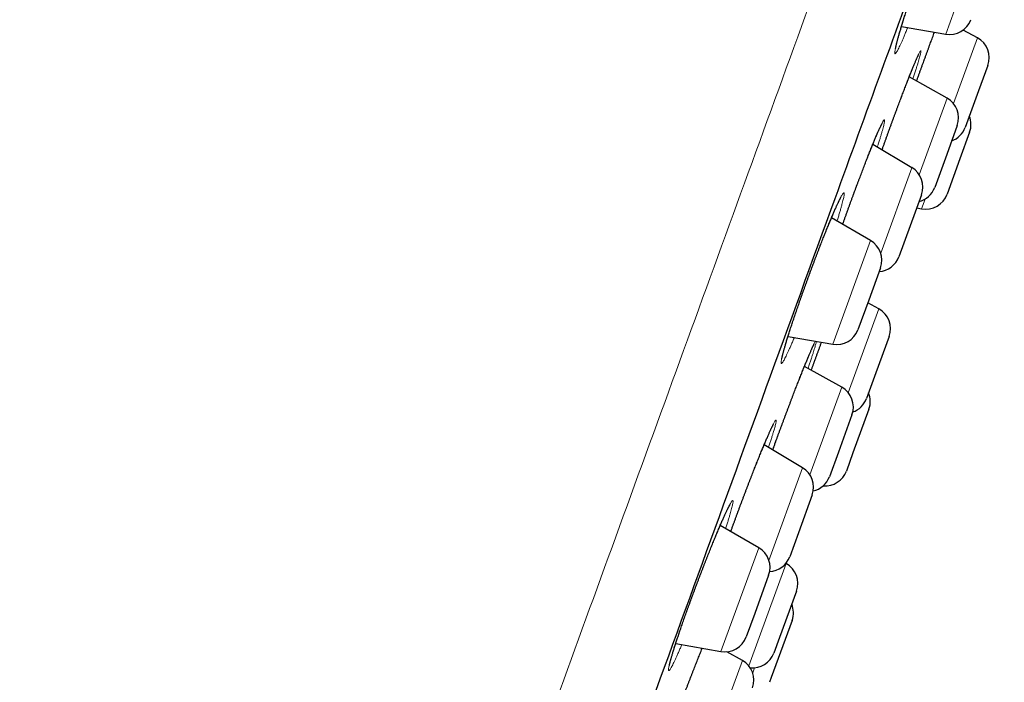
# Model space of a CAD drawing. Header units: millimetres. Extents: x 8 to 450, y 12 to 574.
# Tile 652 of 656: x 402 to 424, y 510 to 524. Entities that reach past the tile are written whole.
import ezdxf

# ---------------------------------------------------------------- set-up
doc = ezdxf.new("R2010")
doc.units = ezdxf.units.MM

msp = doc.modelspace()

# ---------------------------------------------------------------- linework, layer by layer
at = {"color": 252, "linetype": 'Continuous', "lineweight": 0}
for p, q in [((422.936, 523.868), (423.772, 526.167)), ((423.11, 522.332), (423.64, 523.786)), ((422.349, 520.755), (422.967, 522.453)), ((421.497, 519.018), (422.186, 520.911)), ((422.402, 520.002), (422.48, 520.215)), ((420.435, 516.998), (421.271, 519.296)), ((420.778, 515.924), (421.454, 517.781)), ((419.929, 514.105), (420.635, 516.044)), ((419.019, 512.21), (419.766, 514.262)), ((417.957, 510.19), (418.794, 512.489)), ((418.575, 509.871), (419.4, 512.138)), ((417.63, 507.789), (418.432, 509.992)), ((418.66, 509.719), (418.7, 509.829))]:
    msp.add_line(p, q, dxfattribs=at)
at = {"color": 7, "linetype": 'Continuous', "lineweight": 30}
for p, q in [((421.957, 524.041), (422.936, 523.868)), ((423.64, 523.786), (423.322, 523.961)), ((423.868, 523.177), (423.662, 522.61)), ((422.967, 522.453), (422.128, 522.923)), ((423.662, 522.61), (423.369, 521.804)), ((423.192, 521.846), (422.96, 521.206)), ((423.467, 521.695), (423.253, 521.106)), ((422.186, 520.911), (421.322, 521.428)), ((422.96, 521.206), (422.693, 520.473)), ((423.253, 521.106), (422.968, 520.322)), ((422.4, 520.311), (422.15, 519.625)), ((422.295, 520.023), (422.402, 520.002)), ((421.271, 519.296), (420.404, 519.797)), ((422.15, 519.625), (421.9, 518.938)), ((421.491, 518.692), (421.23, 517.973)), ((421.23, 517.973), (420.992, 517.32)), ((421.454, 517.781), (421.209, 517.916)), ((419.443, 517.173), (420.435, 516.998)), ((421.683, 517.172), (421.39, 516.366)), ((420.635, 516.044), (419.807, 516.508)), ((421.39, 516.366), (421.183, 515.799)), ((421.235, 515.563), (420.882, 514.591)), ((420.86, 515.437), (420.559, 514.611)), ((419.766, 514.262), (418.914, 514.771)), ((420.559, 514.611), (420.36, 514.064)), ((420.882, 514.591), (420.736, 514.19)), ((419.98, 513.662), (419.674, 512.823)), ((418.794, 512.489), (417.939, 512.982)), ((419.674, 512.823), (419.48, 512.289)), ((419.4, 512.138), (419.395, 512.141)), ((419.013, 511.884), (418.705, 511.036)), ((419.629, 511.529), (419.254, 510.5)), ((418.705, 511.036), (418.514, 510.512)), ((419.531, 510.881), (419.071, 509.617)), ((416.954, 510.367), (417.957, 510.19)), ((419.254, 510.5), (419.129, 510.156)), ((418.432, 509.992), (418.088, 510.185)), ((419.071, 509.617), (419.032, 509.508))]:
    msp.add_line(p, q, dxfattribs=at)
for centre, start, end in [((423.022, 524.361), 260, 340), ((423.399, 523.348), 340, 61.1838), ((422.723, 522.017), 340, 60.7254), ((422.997, 521.866), 340, 22.2686), ((422.899, 521.975), 289.7918, 340), ((421.93, 520.482), 340, 59.1557), ((422.223, 520.644), 284.0558, 340), ((422.498, 520.493), 258.9814, 340), ((421.021, 518.863), 340, 60), ((421.43, 519.109), 273.5782, 340), ((421.213, 517.343), 340, 61.1838), ((420.522, 517.491), 260, 340), ((420.39, 515.608), 340, 60.7254), ((420.713, 515.97), 289.1959, 340), ((420.766, 515.734), 340, 22.2686), ((419.51, 513.833), 340, 59.1557), ((419.89, 514.235), 282.9587, 340), ((420.266, 514.361), 265.1502, 340), ((418.544, 512.055), 340, 60), ((419.01, 512.46), 272.8007, 340), ((419.159, 511.7), 340, 61.1838), ((419.062, 511.052), 340, 22.2686), ((418.044, 510.683), 260, 340), ((418.66, 510.327), 263.7267, 340), ((418.187, 509.556), 340, 60.7254)]:
    msp.add_arc(centre, 0.5, start, end, dxfattribs=at)
at = {"color": 252, "linetype": 'Continuous', "lineweight": 0}
for points, knots in [([(380.97, 490.082), (381.728, 492.164), (383.97, 498.324), (388.938, 511.973), (395.282, 529.404), (401.627, 546.835), (407.005, 561.612), (410.599, 571.486), (411.44, 573.798), (411.44, 573.798)], [0.482659, 0.482659, 0.482659, 0.482659, 0.785398, 1.178097, 1.570796, 1.963495, 2.356194, 2.748894, 3.141593, 3.141593, 3.141593, 3.141593]), ([(404.216, 481.384), (404.634, 482.531), (405.118, 483.862), (406.206, 486.85), (406.81, 488.508), (408.119, 492.107), (408.826, 494.048), (410.322, 498.158), (411.111, 500.328), (412.752, 504.836), (413.604, 507.175), (415.344, 511.957), (416.233, 514.4), (418.026, 519.324), (418.929, 521.805), (420.723, 526.736), (421.615, 529.186), (423.362, 533.987), (424.218, 536.338), (425.87, 540.878), (426.667, 543.066), (428.178, 547.219), (428.893, 549.183), (430.223, 552.835), (430.837, 554.522), (431.947, 557.572), (432.443, 558.935), (433.303, 561.299), (433.668, 562.3), (434.255, 563.913), (434.478, 564.525), (434.775, 565.343), (434.85, 565.549), (434.85, 565.549)], [0, 0, 0, 0, 0.0625, 0.0625, 0.125, 0.125, 0.1875, 0.1875, 0.25, 0.25, 0.3125, 0.3125, 0.375, 0.375, 0.4375, 0.4375, 0.5, 0.5, 0.5625, 0.5625, 0.625, 0.625, 0.6875, 0.6875, 0.75, 0.75, 0.8125, 0.8125, 0.875, 0.875, 0.9375, 0.9375, 1, 1, 1, 1]), ([(422.095, 524.016), (422.095, 524.016), (422.082, 523.984), (422.058, 523.926), (422.023, 523.843), (421.991, 523.768), (421.961, 523.699), (421.933, 523.637), (421.908, 523.584), (421.885, 523.538), (421.865, 523.501), (421.848, 523.471), (421.834, 523.451), (421.823, 523.438), (421.815, 523.435), (421.809, 523.44), (421.807, 523.454), (421.809, 523.476), (421.813, 523.507), (421.82, 523.546), (421.831, 523.593), (421.844, 523.648), (421.86, 523.711), (421.879, 523.781), (421.901, 523.859), (421.926, 523.943), (421.953, 524.033), (421.983, 524.13), (422.015, 524.231), (422.049, 524.338), (422.085, 524.45), (422.123, 524.565), (422.163, 524.684), (422.204, 524.806), (422.247, 524.93), (422.29, 525.056), (422.335, 525.183), (422.38, 525.311), (422.426, 525.441), (422.473, 525.572), (422.521, 525.703), (422.568, 525.831), (422.614, 525.955), (422.659, 526.074), (422.703, 526.19), (422.746, 526.303), (422.788, 526.41), (422.829, 526.513), (422.868, 526.61), (422.905, 526.702), (422.941, 526.788), (422.974, 526.867), (423.005, 526.938), (423.034, 527.003), (423.061, 527.06), (423.085, 527.11), (423.106, 527.151), (423.124, 527.184), (423.14, 527.208), (423.152, 527.224), (423.162, 527.231), (423.168, 527.23), (423.171, 527.22), (423.172, 527.202), (423.169, 527.174), (423.163, 527.139), (423.154, 527.096), (423.142, 527.044), (423.127, 526.984), (423.109, 526.917), (423.088, 526.843), (423.064, 526.762), (423.041, 526.682), (423.024, 526.627), (423.016, 526.603)], [0, 0, 0, 0, 0.000097, 0.014149, 0.028211, 0.042321, 0.056446, 0.070556, 0.084618, 0.098695, 0.11282, 0.126962, 0.141087, 0.155164, 0.169256, 0.183396, 0.197552, 0.211692, 0.225784, 0.239883, 0.25403, 0.268193, 0.28234, 0.296439, 0.310535, 0.324679, 0.338839, 0.352983, 0.367079, 0.381162, 0.395293, 0.409441, 0.423572, 0.437656, 0.451723, 0.465838, 0.47997, 0.494085, 0.508152, 0.522785, 0.537437, 0.55207, 0.566127, 0.580232, 0.594353, 0.608458, 0.622515, 0.636572, 0.650676, 0.664797, 0.678902, 0.692958, 0.707025, 0.721139, 0.735269, 0.749383, 0.763449, 0.777532, 0.791662, 0.805808, 0.819938, 0.834021, 0.848116, 0.862259, 0.876418, 0.890562, 0.904657, 0.918756, 0.932903, 0.947067, 0.961214, 0.975313, 0.989406, 1, 1, 1, 1]), ([(422.457, 523.286), (422.472, 523.327), (422.502, 523.411), (422.547, 523.533), (422.591, 523.653), (422.635, 523.77), (422.667, 523.856), (422.684, 523.902), (422.688, 523.912)], [0, 0, 0, 0, 0.189126, 0.378896, 0.568886, 0.758657, 0.947782, 1, 1, 1, 1]), ([(421.69, 521.762), (421.705, 521.804), (421.736, 521.888), (421.782, 522.014), (421.828, 522.138), (421.873, 522.259), (421.918, 522.377), (421.961, 522.492), (422.004, 522.603), (422.045, 522.71), (422.084, 522.811), (422.122, 522.907), (422.157, 522.997), (422.191, 523.081), (422.223, 523.158), (422.252, 523.229), (422.278, 523.291), (422.302, 523.346), (422.323, 523.394), (422.342, 523.433), (422.357, 523.464), (422.37, 523.486), (422.38, 523.5), (422.386, 523.505), (422.389, 523.502), (422.389, 523.49), (422.387, 523.469), (422.38, 523.44), (422.371, 523.403), (422.359, 523.357), (422.344, 523.304), (422.326, 523.243), (422.305, 523.175), (422.281, 523.099), (422.255, 523.016), (422.231, 522.942), (422.215, 522.894), (422.209, 522.877)], [0, 0, 0, 0, 0.028856, 0.05781, 0.086798, 0.115752, 0.144608, 0.173498, 0.202487, 0.231509, 0.260497, 0.289387, 0.318285, 0.347282, 0.376313, 0.40531, 0.434208, 0.46312, 0.49213, 0.521174, 0.550185, 0.579097, 0.608022, 0.637045, 0.666102, 0.695125, 0.72405, 0.752981, 0.782011, 0.811074, 0.840104, 0.869035, 0.897963, 0.92699, 0.95605, 0.985077, 1, 1, 1, 1]), ([(422.293, 522.831), (422.301, 522.855), (422.325, 522.922), (422.365, 523.032), (422.411, 523.16), (422.441, 523.244), (422.457, 523.286)], [0, 0, 0, 0, 0.160689, 0.440994, 0.720975, 1, 1, 1, 1]), ([(420.653, 519.653), (420.654, 519.656), (420.67, 519.7), (420.7, 519.786), (420.746, 519.914), (420.793, 520.045), (420.842, 520.177), (420.889, 520.308), (420.937, 520.435), (420.983, 520.56), (421.029, 520.682), (421.075, 520.802), (421.119, 520.918), (421.163, 521.03), (421.205, 521.138), (421.246, 521.242), (421.285, 521.34), (421.323, 521.432), (421.358, 521.518), (421.392, 521.598), (421.423, 521.671), (421.452, 521.736), (421.478, 521.794), (421.501, 521.844), (421.522, 521.887), (421.54, 521.921), (421.555, 521.947), (421.567, 521.964), (421.576, 521.972), (421.582, 521.972), (421.584, 521.964), (421.584, 521.947), (421.58, 521.921), (421.573, 521.887), (421.563, 521.845), (421.55, 521.795), (421.534, 521.737), (421.516, 521.671), (421.494, 521.598), (421.469, 521.518), (421.445, 521.442), (421.428, 521.389), (421.422, 521.368)], [0, 0, 0, 0, 0.001661, 0.027412, 0.053075, 0.079786, 0.10653, 0.133242, 0.158892, 0.18463, 0.210398, 0.236137, 0.261787, 0.287437, 0.313175, 0.338942, 0.36468, 0.39033, 0.415992, 0.441741, 0.46752, 0.49327, 0.518932, 0.544614, 0.570384, 0.596183, 0.621952, 0.647634, 0.673332, 0.699118, 0.724933, 0.750719, 0.776417, 0.80212, 0.827911, 0.853732, 0.879522, 0.905225, 0.93092, 0.956703, 0.982515, 1, 1, 1, 1]), ([(421.526, 521.306), (421.535, 521.33), (421.558, 521.396), (421.598, 521.506), (421.644, 521.634), (421.675, 521.719), (421.69, 521.762)], [0, 0, 0, 0, 0.161364, 0.441444, 0.7212, 1, 1, 1, 1]), ([(419.583, 517.148), (419.58, 517.143), (419.565, 517.106), (419.539, 517.044), (419.503, 516.962), (419.471, 516.888), (419.44, 516.821), (419.412, 516.761), (419.387, 516.709), (419.364, 516.665), (419.344, 516.629), (419.327, 516.601), (419.313, 516.582), (419.303, 516.572), (419.295, 516.57), (419.29, 516.576), (419.289, 516.592), (419.291, 516.615), (419.296, 516.648), (419.304, 516.688), (419.315, 516.737), (419.33, 516.793), (419.347, 516.857), (419.367, 516.929), (419.391, 517.007), (419.416, 517.092), (419.445, 517.183), (419.476, 517.28), (419.509, 517.383), (419.545, 517.49), (419.582, 517.602), (419.621, 517.717), (419.662, 517.836), (419.705, 517.958), (419.749, 518.082), (419.794, 518.21), (419.841, 518.34), (419.889, 518.472), (419.937, 518.603), (419.985, 518.732), (420.032, 518.857), (420.079, 518.981), (420.126, 519.103), (420.172, 519.221), (420.216, 519.336), (420.261, 519.447), (420.303, 519.554), (420.345, 519.655), (420.384, 519.751), (420.422, 519.842), (420.458, 519.926), (420.492, 520.003), (420.524, 520.074), (420.553, 520.137), (420.579, 520.192), (420.603, 520.24), (420.624, 520.279), (420.643, 520.311), (420.658, 520.334), (420.67, 520.348), (420.679, 520.354), (420.685, 520.351), (420.688, 520.339), (420.687, 520.319), (420.684, 520.291), (420.677, 520.254), (420.667, 520.209), (420.654, 520.156), (420.638, 520.095), (420.619, 520.027), (420.597, 519.952), (420.572, 519.869), (420.549, 519.794), (420.533, 519.744), (420.527, 519.726)], [0, 0, 0, 0, 0.002401, 0.016528, 0.030638, 0.0447, 0.058778, 0.072904, 0.087046, 0.101172, 0.11525, 0.129342, 0.143483, 0.15764, 0.17178, 0.185872, 0.199972, 0.21412, 0.228284, 0.242432, 0.256531, 0.270628, 0.284772, 0.298933, 0.313078, 0.327174, 0.341258, 0.35539, 0.369538, 0.38367, 0.397754, 0.411822, 0.425938, 0.44007, 0.454186, 0.468254, 0.482888, 0.49754, 0.512174, 0.526231, 0.540337, 0.554459, 0.568565, 0.582622, 0.596679, 0.610785, 0.624906, 0.639011, 0.653068, 0.667135, 0.68125, 0.695381, 0.709496, 0.723563, 0.737645, 0.751776, 0.765923, 0.780054, 0.794137, 0.808233, 0.822377, 0.836537, 0.850681, 0.864776, 0.878876, 0.893024, 0.907188, 0.921336, 0.935436, 0.949529, 0.963671, 0.977828, 0.99197, 1, 1, 1, 1]), ([(419.17, 514.838), (419.185, 514.88), (419.216, 514.963), (419.262, 515.09), (419.309, 515.217), (419.357, 515.344), (419.404, 515.471), (419.451, 515.596), (419.498, 515.719), (419.544, 515.841), (419.59, 515.959), (419.634, 516.074), (419.678, 516.184), (419.72, 516.291), (419.76, 516.392), (419.798, 516.489), (419.835, 516.579), (419.869, 516.662), (419.902, 516.74), (419.931, 516.81), (419.959, 516.873), (419.983, 516.929), (420.005, 516.976), (420.024, 517.015), (420.039, 517.046), (420.047, 517.06), (420.051, 517.066)], [0, 0, 0, 0, 0.041671, 0.083483, 0.125344, 0.167157, 0.208827, 0.250547, 0.292409, 0.334319, 0.376181, 0.417901, 0.459632, 0.501507, 0.543429, 0.585303, 0.627035, 0.668787, 0.71068, 0.752623, 0.794517, 0.836268, 0.878038, 0.91995, 0.961911, 1, 1, 1, 1]), ([(420.07, 517.063), (420.07, 517.06), (420.069, 517.051), (420.063, 517.026), (420.054, 516.99), (420.041, 516.945), (420.026, 516.892), (420.007, 516.831), (419.986, 516.763), (419.962, 516.688), (419.934, 516.606), (419.909, 516.531), (419.893, 516.482), (419.887, 516.464)], [0, 0, 0, 0, 0.045414, 0.145036, 0.244648, 0.344601, 0.444669, 0.544622, 0.644234, 0.743809, 0.843725, 0.943756, 1, 1, 1, 1]), ([(420.032, 516.623), (420.047, 516.665), (420.077, 516.749), (420.124, 516.876), (420.16, 516.974), (420.181, 517.029), (420.185, 517.042)], [0, 0, 0, 0, 0.301715, 0.604458, 0.907551, 1, 1, 1, 1]), ([(419.959, 516.423), (419.968, 516.448), (419.992, 516.514), (420.016, 516.581), (420.032, 516.623)], [0, 0, 0, 0, 0.3809549, 1, 1, 1, 1]), ([(418.174, 512.846), (418.174, 512.847), (418.189, 512.889), (418.22, 512.975), (418.267, 513.104), (418.315, 513.233), (418.362, 513.362), (418.41, 513.489), (418.457, 513.616), (418.505, 513.742), (418.553, 513.866), (418.6, 513.989), (418.647, 514.109), (418.693, 514.226), (418.737, 514.339), (418.781, 514.449), (418.823, 514.553), (418.864, 514.652), (418.903, 514.747), (418.94, 514.835), (418.975, 514.916), (419.007, 514.991), (419.037, 515.059), (419.065, 515.119), (419.089, 515.172), (419.111, 515.217), (419.13, 515.254), (419.147, 515.282), (419.16, 515.302), (419.169, 515.313), (419.176, 515.316), (419.18, 515.311), (419.18, 515.296), (419.177, 515.273), (419.171, 515.242), (419.161, 515.203), (419.149, 515.155), (419.133, 515.1), (419.115, 515.037), (419.093, 514.967), (419.069, 514.89), (419.041, 514.805), (419.022, 514.746), (419.011, 514.714), (419.011, 514.713)], [0, 0, 0, 0, 0.0004382, 0.0262911, 0.0521759, 0.0780289, 0.1028551, 0.1277662, 0.1527061, 0.1776172, 0.2024435, 0.2272693, 0.2521797, 0.277119, 0.3020296, 0.3268554, 0.3516928, 0.3766148, 0.4015656, 0.4264878, 0.4513252, 0.4761818, 0.5011233, 0.5260935, 0.551035, 0.5758917, 0.6007638, 0.6257209, 0.6507068, 0.6756639, 0.700536, 0.725413, 0.7503751, 0.775366, 0.800328, 0.8252049, 0.8500741, 0.8750283, 0.9000113, 0.9249655, 0.9498345, 0.9746864, 0.9996234, 1, 1, 1, 1]), ([(419.105, 514.657), (419.111, 514.676), (419.133, 514.735), (419.155, 514.796), (419.17, 514.838)], [0, 0, 0, 0, 0.31857, 1, 1, 1, 1]), ([(417.09, 510.343), (417.086, 510.333), (417.068, 510.291), (417.039, 510.225), (417.004, 510.145), (416.971, 510.072), (416.94, 510.006), (416.912, 509.948), (416.887, 509.897), (416.865, 509.855), (416.845, 509.82), (416.829, 509.794), (416.815, 509.776), (416.805, 509.767), (416.798, 509.767), (416.795, 509.775), (416.794, 509.792), (416.797, 509.817), (416.803, 509.85), (416.812, 509.892), (416.825, 509.942), (416.84, 510), (416.859, 510.065), (416.88, 510.137), (416.905, 510.216), (416.932, 510.302), (416.962, 510.394), (416.994, 510.492), (417.029, 510.595), (417.066, 510.702), (417.105, 510.815), (417.146, 510.93), (417.188, 511.051), (417.233, 511.176), (417.28, 511.305), (417.328, 511.434), (417.376, 511.562), (417.423, 511.689), (417.471, 511.816), (417.52, 511.943), (417.568, 512.067), (417.616, 512.19), (417.663, 512.311), (417.71, 512.428), (417.756, 512.543), (417.801, 512.652), (417.844, 512.758), (417.886, 512.858), (417.926, 512.953), (417.965, 513.042), (418.001, 513.125), (418.035, 513.201), (418.066, 513.27), (418.096, 513.332), (418.122, 513.386), (418.146, 513.432), (418.167, 513.47), (418.184, 513.499), (418.199, 513.521), (418.211, 513.534), (418.219, 513.538), (418.224, 513.534), (418.226, 513.521), (418.225, 513.499), (418.22, 513.469), (418.212, 513.431), (418.201, 513.385), (418.187, 513.331), (418.17, 513.269), (418.149, 513.199), (418.126, 513.123), (418.1, 513.04), (418.078, 512.97), (418.063, 512.925), (418.059, 512.913)], [0, 0, 0, 0, 0.004753, 0.018833, 0.032961, 0.047105, 0.061233, 0.075313, 0.089407, 0.10355, 0.117709, 0.131851, 0.145946, 0.160047, 0.174197, 0.188364, 0.202513, 0.216615, 0.230713, 0.24486, 0.259023, 0.273169, 0.287268, 0.301353, 0.315488, 0.329638, 0.343772, 0.357858, 0.371928, 0.386046, 0.40018, 0.414298, 0.428368, 0.443004, 0.457658, 0.472294, 0.486354, 0.500461, 0.514585, 0.528693, 0.542753, 0.556812, 0.570919, 0.585042, 0.59915, 0.613209, 0.627278, 0.641395, 0.655528, 0.669644, 0.683713, 0.697798, 0.711931, 0.72608, 0.740213, 0.754298, 0.768396, 0.782542, 0.796704, 0.81085, 0.824947, 0.839049, 0.853199, 0.867365, 0.881515, 0.895617, 0.909712, 0.923856, 0.938016, 0.952159, 0.966254, 0.980335, 0.994464, 1, 1, 1, 1]), ([(416.805, 508.341), (416.814, 508.365), (416.837, 508.427), (416.875, 508.531), (416.92, 508.653), (416.966, 508.776), (417.013, 508.901), (417.06, 509.027), (417.109, 509.154), (417.157, 509.281), (417.205, 509.408), (417.254, 509.533), (417.301, 509.656), (417.349, 509.777), (417.395, 509.895), (417.44, 510.01), (417.484, 510.12), (417.518, 510.205), (417.537, 510.251), (417.542, 510.264)], [0, 0, 0, 0, 0.039112, 0.101633, 0.164227, 0.226748, 0.289057, 0.35144, 0.414035, 0.476702, 0.539298, 0.60168, 0.66408, 0.726694, 0.78938, 0.851993, 0.914394, 0.976824, 1, 1, 1, 1])]:
    msp.add_open_spline(points, degree=3, knots=knots, dxfattribs=at)
at = {"color": 7, "linetype": 'Continuous', "lineweight": 30}
for points, knots in [([(420.487, 520.23), (420.829, 521.17), (421.51, 523.041), (422.524, 525.828), (423.525, 528.579), (424.514, 531.294), (425.488, 533.972), (426.446, 536.603), (427.379, 539.166), (428.278, 541.637), (429.14, 544.005), (429.965, 546.271), (430.752, 548.433), (431.498, 550.484), (432.198, 552.408), (432.846, 554.187), (433.437, 555.812), (433.973, 557.283), (434.452, 558.6), (434.874, 559.758), (435.235, 560.751), (435.532, 561.567), (435.763, 562.201), (435.929, 562.658), (436.022, 562.912), (436.059, 563.015), (436.048, 562.985), (436.048, 562.985)], [0, 0, 0, 0, 0.041967, 0.083573, 0.124996, 0.166418, 0.208021, 0.249983, 0.291953, 0.33356, 0.374984, 0.416405, 0.458006, 0.499966, 0.541936, 0.583543, 0.624966, 0.666388, 0.707989, 0.749949, 0.791918, 0.833526, 0.874949, 0.916371, 0.957972, 0.999931, 1, 1, 1, 1]), ([(421.826, 523.548), (421.826, 523.548), (421.826, 523.548), (421.826, 523.55), (421.826, 523.554), (421.827, 523.56), (421.829, 523.569), (421.831, 523.58), (421.834, 523.594), (421.837, 523.61), (421.841, 523.628), (421.846, 523.649), (421.852, 523.673), (421.859, 523.699), (421.866, 523.727), (421.874, 523.757), (421.883, 523.79), (421.893, 523.824), (421.903, 523.861), (421.914, 523.899), (421.926, 523.94), (421.939, 523.981), (421.952, 524.025), (421.965, 524.07), (421.98, 524.117), (421.995, 524.165), (422.011, 524.215), (422.027, 524.267), (422.044, 524.319), (422.061, 524.373), (422.079, 524.427), (422.097, 524.483), (422.116, 524.54), (422.135, 524.598), (422.154, 524.656), (422.174, 524.716), (422.195, 524.776), (422.215, 524.837), (422.236, 524.899), (422.258, 524.961), (422.279, 525.023), (422.301, 525.086), (422.323, 525.149), (422.345, 525.213), (422.368, 525.276), (422.39, 525.34), (422.413, 525.403), (422.436, 525.467), (422.459, 525.531), (422.482, 525.594), (422.504, 525.657), (422.527, 525.719), (422.55, 525.781), (422.573, 525.842), (422.595, 525.903), (422.618, 525.963), (422.64, 526.022), (422.662, 526.081), (422.684, 526.138), (422.705, 526.195), (422.727, 526.251), (422.748, 526.306), (422.769, 526.359), (422.789, 526.412), (422.81, 526.463), (422.829, 526.512), (422.849, 526.56), (422.867, 526.607), (422.886, 526.652), (422.904, 526.696), (422.921, 526.738), (422.938, 526.778), (422.954, 526.817), (422.97, 526.853), (422.985, 526.888), (422.999, 526.921), (423.013, 526.951), (423.025, 526.98), (423.038, 527.006), (423.049, 527.03), (423.059, 527.052), (423.069, 527.072), (423.077, 527.089), (423.085, 527.103), (423.091, 527.115), (423.096, 527.124), (423.1, 527.13), (423.102, 527.134), (423.104, 527.136), (423.104, 527.136), (423.104, 527.136)], [0, 0, 0, 0, 0.002889, 0.009837, 0.017441, 0.025699, 0.034579, 0.044019, 0.053932, 0.064231, 0.074446, 0.085388, 0.096527, 0.107847, 0.119332, 0.130971, 0.142765, 0.154514, 0.166408, 0.17839, 0.190407, 0.202406, 0.214383, 0.226507, 0.238633, 0.250777, 0.262956, 0.275167, 0.287365, 0.299551, 0.311737, 0.323927, 0.336121, 0.348322, 0.360531, 0.372752, 0.384987, 0.397237, 0.409506, 0.421762, 0.434001, 0.446217, 0.458431, 0.470661, 0.482925, 0.49522, 0.507454, 0.519745, 0.532053, 0.544332, 0.556543, 0.56872, 0.58094, 0.593207, 0.605483, 0.617718, 0.629876, 0.642043, 0.654261, 0.666465, 0.678674, 0.690904, 0.703157, 0.715366, 0.727554, 0.739726, 0.751883, 0.764026, 0.776156, 0.788273, 0.800376, 0.812465, 0.824538, 0.836594, 0.848585, 0.860455, 0.872244, 0.883963, 0.895618, 0.907212, 0.91875, 0.92984, 0.940969, 0.951813, 0.96226, 0.971116, 0.980489, 0.988342, 0.995618, 1, 1, 1, 1]), ([(422.293, 522.831), (422.293, 522.831), (422.3, 522.852), (422.315, 522.895), (422.338, 522.958), (422.361, 523.022), (422.384, 523.085), (422.407, 523.149), (422.43, 523.211), (422.446, 523.256), (422.459, 523.291), (422.472, 523.327), (422.491, 523.379), (422.513, 523.441), (422.536, 523.502), (422.558, 523.562), (422.58, 523.622), (422.602, 523.681), (422.623, 523.739), (422.645, 523.796), (422.666, 523.853), (422.68, 523.891), (422.687, 523.911), (422.688, 523.912)], [0, 0, 0, 0, 0.000285, 0.056617, 0.112635, 0.168879, 0.225315, 0.281707, 0.338148, 0.391633, 0.402683, 0.432462, 0.48881, 0.54497, 0.601072, 0.657211, 0.713457, 0.769949, 0.826249, 0.882684, 0.939265, 0.995789, 1, 1, 1, 1]), ([(421.526, 521.306), (421.531, 521.32), (421.544, 521.355), (421.564, 521.411), (421.586, 521.474), (421.609, 521.537), (421.632, 521.601), (421.655, 521.665), (421.674, 521.718), (421.69, 521.761), (421.705, 521.804), (421.725, 521.857), (421.748, 521.92), (421.771, 521.982), (421.794, 522.044), (421.816, 522.105), (421.839, 522.166), (421.862, 522.227), (421.884, 522.287), (421.906, 522.346), (421.928, 522.404), (421.95, 522.461), (421.971, 522.517), (421.992, 522.572), (422.013, 522.626), (422.033, 522.678), (422.053, 522.73), (422.072, 522.78), (422.091, 522.829), (422.11, 522.876), (422.128, 522.922), (422.145, 522.967), (422.163, 523.009), (422.179, 523.05), (422.195, 523.089), (422.21, 523.126), (422.224, 523.161), (422.238, 523.195), (422.252, 523.227), (422.264, 523.257), (422.276, 523.285), (422.287, 523.31), (422.298, 523.334), (422.307, 523.355), (422.316, 523.373), (422.323, 523.389), (422.329, 523.402), (422.335, 523.413), (422.338, 523.42), (422.341, 523.426), (422.343, 523.429), (422.344, 523.43), (422.344, 523.43), (422.344, 523.43)], [0, 0, 0, 0, 0.014402, 0.035739, 0.057056, 0.078527, 0.099969, 0.12142, 0.142906, 0.153637, 0.164959, 0.186387, 0.207743, 0.229076, 0.250425, 0.271814, 0.293298, 0.314709, 0.336172, 0.357691, 0.37919, 0.400588, 0.421818, 0.443203, 0.464536, 0.485856, 0.507197, 0.528585, 0.549959, 0.571234, 0.592619, 0.614021, 0.635315, 0.656411, 0.677352, 0.698375, 0.719457, 0.740565, 0.761651, 0.78267, 0.803572, 0.824301, 0.844791, 0.864964, 0.884729, 0.903974, 0.922714, 0.941049, 0.956802, 0.971554, 0.985173, 0.997586, 1, 1, 1, 1]), ([(420.654, 519.653), (420.66, 519.67), (420.673, 519.707), (420.694, 519.766), (420.716, 519.829), (420.739, 519.892), (420.761, 519.955), (420.784, 520.019), (420.807, 520.082), (420.83, 520.146), (420.853, 520.209), (420.877, 520.272), (420.9, 520.335), (420.923, 520.398), (420.946, 520.46), (420.969, 520.522), (420.992, 520.583), (421.015, 520.644), (421.038, 520.704), (421.06, 520.763), (421.083, 520.822), (421.105, 520.88), (421.127, 520.937), (421.149, 520.993), (421.17, 521.047), (421.191, 521.101), (421.211, 521.153), (421.232, 521.204), (421.251, 521.254), (421.271, 521.302), (421.29, 521.349), (421.308, 521.395), (421.326, 521.439), (421.344, 521.481), (421.36, 521.521), (421.377, 521.56), (421.392, 521.597), (421.407, 521.631), (421.421, 521.664), (421.435, 521.696), (421.448, 521.725), (421.46, 521.752), (421.471, 521.776), (421.482, 521.799), (421.491, 521.819), (421.5, 521.836), (421.507, 521.851), (421.514, 521.864), (421.519, 521.874), (421.523, 521.88), (421.525, 521.885), (421.527, 521.887), (421.527, 521.887), (421.527, 521.888)], [0, 0, 0, 0, 0.016871, 0.037602, 0.058327, 0.079017, 0.099794, 0.120592, 0.141326, 0.161948, 0.182544, 0.20322, 0.223967, 0.244717, 0.265388, 0.285931, 0.30656, 0.32723, 0.347884, 0.368557, 0.389274, 0.41002, 0.430696, 0.451352, 0.471989, 0.492613, 0.513226, 0.533832, 0.554432, 0.575031, 0.59563, 0.616233, 0.636836, 0.657338, 0.677714, 0.698023, 0.718297, 0.738562, 0.758846, 0.778883, 0.799003, 0.819031, 0.838854, 0.858355, 0.877406, 0.8963, 0.914689, 0.932529, 0.949717, 0.964375, 0.97813, 0.990053, 1, 1, 1, 1]), ([(406.649, 482.211), (407.386, 484.236), (409.559, 490.206), (414.377, 503.443), (418.45, 514.634), (420.487, 520.23)], [0.475075, 0.475075, 0.475075, 0.475075, 0.785398, 1.178097, 1.570796, 1.570796, 1.570796, 1.570796]), ([(419.308, 516.683), (419.308, 516.684), (419.308, 516.684), (419.308, 516.687), (419.309, 516.692), (419.311, 516.7), (419.312, 516.71), (419.315, 516.722), (419.318, 516.737), (419.322, 516.755), (419.327, 516.775), (419.333, 516.797), (419.339, 516.822), (419.347, 516.849), (419.355, 516.879), (419.364, 516.91), (419.373, 516.944), (419.383, 516.979), (419.395, 517.017), (419.406, 517.056), (419.419, 517.097), (419.432, 517.14), (419.446, 517.185), (419.461, 517.231), (419.476, 517.278), (419.492, 517.327), (419.508, 517.377), (419.525, 517.429), (419.543, 517.482), (419.561, 517.536), (419.579, 517.591), (419.598, 517.648), (419.618, 517.705), (419.638, 517.763), (419.658, 517.822), (419.679, 517.882), (419.7, 517.942), (419.721, 518.003), (419.743, 518.065), (419.765, 518.127), (419.787, 518.19), (419.81, 518.253), (419.833, 518.316), (419.856, 518.379), (419.879, 518.442), (419.902, 518.506), (419.925, 518.569), (419.948, 518.632), (419.972, 518.695), (419.995, 518.758), (420.019, 518.82), (420.042, 518.882), (420.065, 518.943), (420.088, 519.004), (420.111, 519.064), (420.134, 519.124), (420.157, 519.183), (420.18, 519.241), (420.202, 519.298), (420.224, 519.354), (420.246, 519.409), (420.267, 519.462), (420.288, 519.515), (420.309, 519.566), (420.33, 519.616), (420.35, 519.665), (420.369, 519.712), (420.388, 519.758), (420.407, 519.802), (420.425, 519.845), (420.442, 519.885), (420.459, 519.924), (420.475, 519.961), (420.491, 519.997), (420.506, 520.03), (420.52, 520.062), (420.533, 520.091), (420.546, 520.118), (420.558, 520.143), (420.569, 520.166), (420.579, 520.186), (420.588, 520.204), (420.596, 520.22), (420.603, 520.232), (420.609, 520.242), (420.613, 520.25), (420.616, 520.255), (420.618, 520.258), (420.618, 520.258), (420.618, 520.258)], [0, 0, 0, 0, 0.006544, 0.013928, 0.021899, 0.030447, 0.039542, 0.049145, 0.059208, 0.069794, 0.080429, 0.091433, 0.102713, 0.114191, 0.12579, 0.137466, 0.149104, 0.160998, 0.17293, 0.184912, 0.196959, 0.20904, 0.221137, 0.233242, 0.245359, 0.25749, 0.269634, 0.281792, 0.293967, 0.306159, 0.31837, 0.330601, 0.342854, 0.355087, 0.36731, 0.379517, 0.391728, 0.403959, 0.41623, 0.428497, 0.440746, 0.453046, 0.465359, 0.477634, 0.489844, 0.502039, 0.514282, 0.526568, 0.538855, 0.551095, 0.56326, 0.575478, 0.587719, 0.599951, 0.612194, 0.624464, 0.636751, 0.648997, 0.66123, 0.673453, 0.685669, 0.697878, 0.710083, 0.722286, 0.734487, 0.74669, 0.758894, 0.771099, 0.783246, 0.795319, 0.807355, 0.819372, 0.831387, 0.843416, 0.855304, 0.867248, 0.879152, 0.890948, 0.902572, 0.913957, 0.925279, 0.936363, 0.947191, 0.957723, 0.967906, 0.976687, 0.984665, 0.993088, 1, 1, 1, 1]), ([(419.105, 514.657), (419.106, 514.66), (419.114, 514.684), (419.13, 514.728), (419.151, 514.785), (419.168, 514.833), (419.186, 514.882), (419.205, 514.934), (419.228, 514.997), (419.251, 515.06), (419.275, 515.123), (419.298, 515.187), (419.322, 515.25), (419.345, 515.313), (419.369, 515.377), (419.393, 515.44), (419.416, 515.503), (419.44, 515.565), (419.463, 515.627), (419.487, 515.689), (419.51, 515.749), (419.533, 515.81), (419.556, 515.869), (419.578, 515.928), (419.601, 515.986), (419.623, 516.043), (419.645, 516.099), (419.666, 516.154), (419.687, 516.208), (419.708, 516.261), (419.728, 516.312), (419.748, 516.361), (419.767, 516.41), (419.786, 516.458), (419.805, 516.504), (419.823, 516.548), (419.841, 516.591), (419.857, 516.632), (419.874, 516.672), (419.889, 516.709), (419.904, 516.745), (419.918, 516.778), (419.932, 516.81), (419.945, 516.839), (419.957, 516.867), (419.968, 516.893), (419.979, 516.916), (419.989, 516.938), (419.997, 516.957), (420.005, 516.973), (420.012, 516.987), (420.017, 516.998), (420.021, 517.006), (420.024, 517.011), (420.026, 517.014), (420.027, 517.016), (420.027, 517.016), (420.027, 517.015)], [0, 0, 0, 0, 0.0031402, 0.0229167, 0.0427199, 0.0585202, 0.0689684, 0.0887425, 0.1084518, 0.128142, 0.1478466, 0.1675903, 0.1874222, 0.2071943, 0.2270111, 0.2468858, 0.2667494, 0.2865263, 0.3061557, 0.3259149, 0.3456449, 0.3653675, 0.3851117, 0.4049053, 0.4247329, 0.4444299, 0.4642436, 0.4840917, 0.5038682, 0.5234896, 0.5429982, 0.5625731, 0.582235, 0.6019612, 0.6217272, 0.6415071, 0.6612653, 0.6809722, 0.7005985, 0.7201144, 0.7394889, 0.758702, 0.7778736, 0.7971031, 0.8163213, 0.8354735, 0.8545013, 0.8733353, 0.8918908, 0.9100647, 0.9277305, 0.944735, 0.9590944, 0.9724268, 0.985125, 0.9967138, 1, 1, 1, 1]), ([(419.959, 516.423), (419.967, 516.443), (419.981, 516.484), (420.003, 516.544), (420.02, 516.591), (420.034, 516.628), (420.048, 516.667), (420.067, 516.72), (420.09, 516.783), (420.113, 516.846), (420.137, 516.909), (420.16, 516.973), (420.176, 517.017), (420.185, 517.04), (420.186, 517.042)], [0, 0, 0, 0, 0.100099, 0.201705, 0.297961, 0.328961, 0.382595, 0.484106, 0.585284, 0.686363, 0.787515, 0.888866, 0.990671, 1, 1, 1, 1]), ([(418.174, 512.846), (418.18, 512.863), (418.193, 512.899), (418.214, 512.957), (418.236, 513.018), (418.259, 513.08), (418.281, 513.142), (418.304, 513.205), (418.328, 513.268), (418.351, 513.331), (418.374, 513.394), (418.398, 513.457), (418.422, 513.52), (418.445, 513.583), (418.469, 513.646), (418.493, 513.709), (418.517, 513.771), (418.54, 513.833), (418.564, 513.895), (418.588, 513.956), (418.611, 514.016), (418.634, 514.076), (418.657, 514.135), (418.68, 514.193), (418.702, 514.25), (418.725, 514.306), (418.747, 514.362), (418.768, 514.416), (418.79, 514.469), (418.811, 514.521), (418.831, 514.571), (418.851, 514.62), (418.87, 514.667), (418.89, 514.713), (418.908, 514.758), (418.926, 514.801), (418.944, 514.842), (418.961, 514.882), (418.977, 514.92), (418.993, 514.956), (419.008, 514.99), (419.022, 515.022), (419.035, 515.052), (419.048, 515.08), (419.06, 515.106), (419.071, 515.13), (419.081, 515.151), (419.091, 515.171), (419.099, 515.187), (419.106, 515.201), (419.112, 515.213), (419.117, 515.221), (419.12, 515.227), (419.122, 515.23), (419.123, 515.232), (419.123, 515.232), (419.123, 515.232)], [0, 0, 0, 0, 0.016218, 0.035927, 0.055577, 0.075127, 0.094654, 0.114263, 0.133939, 0.153621, 0.173228, 0.192717, 0.212302, 0.23192, 0.251528, 0.271156, 0.29083, 0.310528, 0.33017, 0.349797, 0.369413, 0.389021, 0.408626, 0.428231, 0.447841, 0.467458, 0.487086, 0.506729, 0.526382, 0.54595, 0.56544, 0.584894, 0.604346, 0.623822, 0.643356, 0.662781, 0.682263, 0.701774, 0.721217, 0.740508, 0.759575, 0.778739, 0.797754, 0.816654, 0.835447, 0.854135, 0.872711, 0.890774, 0.908723, 0.926235, 0.943113, 0.957365, 0.970587, 0.983128, 0.994732, 1, 1, 1, 1]), ([(416.814, 509.878), (416.814, 509.878), (416.813, 509.877), (416.814, 509.879), (416.814, 509.882), (416.815, 509.887), (416.816, 509.894), (416.818, 509.904), (416.821, 509.917), (416.825, 509.932), (416.829, 509.95), (416.834, 509.97), (416.84, 509.992), (416.847, 510.017), (416.854, 510.044), (416.863, 510.074), (416.872, 510.105), (416.882, 510.139), (416.893, 510.174), (416.904, 510.212), (416.917, 510.251), (416.93, 510.292), (416.943, 510.334), (416.958, 510.379), (416.973, 510.425), (416.988, 510.472), (417.005, 510.521), (417.022, 510.571), (417.039, 510.623), (417.057, 510.676), (417.076, 510.73), (417.095, 510.785), (417.114, 510.841), (417.135, 510.898), (417.155, 510.956), (417.176, 511.015), (417.197, 511.075), (417.219, 511.135), (417.241, 511.196), (417.264, 511.257), (417.286, 511.319), (417.309, 511.381), (417.332, 511.444), (417.355, 511.507), (417.379, 511.57), (417.402, 511.633), (417.426, 511.696), (417.45, 511.759), (417.474, 511.822), (417.498, 511.884), (417.522, 511.947), (417.546, 512.009), (417.57, 512.071), (417.594, 512.133), (417.617, 512.193), (417.641, 512.253), (417.664, 512.313), (417.688, 512.371), (417.711, 512.429), (417.734, 512.486), (417.756, 512.542), (417.778, 512.597), (417.8, 512.65), (417.822, 512.703), (417.843, 512.754), (417.864, 512.804), (417.884, 512.852), (417.904, 512.899), (417.923, 512.944), (417.942, 512.988), (417.961, 513.031), (417.978, 513.072), (417.996, 513.111), (418.012, 513.148), (418.028, 513.183), (418.043, 513.216), (418.058, 513.247), (418.071, 513.277), (418.084, 513.304), (418.096, 513.329), (418.107, 513.351), (418.118, 513.372), (418.127, 513.39), (418.135, 513.405), (418.142, 513.418), (418.148, 513.428), (418.152, 513.435), (418.155, 513.44), (418.157, 513.443), (418.158, 513.444), (418.158, 513.444), (418.158, 513.444)], [0, 0, 0, 0, 0.000167, 0.006811, 0.014113, 0.02207, 0.030668, 0.039858, 0.049571, 0.059715, 0.069935, 0.080831, 0.091929, 0.103207, 0.114646, 0.126237, 0.13795, 0.149761, 0.161619, 0.173529, 0.185481, 0.197471, 0.209496, 0.221554, 0.233642, 0.245761, 0.25791, 0.270089, 0.282273, 0.294457, 0.306623, 0.31879, 0.330973, 0.343191, 0.355474, 0.367662, 0.379921, 0.392209, 0.404483, 0.416698, 0.428867, 0.441068, 0.453327, 0.465607, 0.477859, 0.490046, 0.502213, 0.514459, 0.52669, 0.538927, 0.551186, 0.563474, 0.57574, 0.587987, 0.600225, 0.612458, 0.624688, 0.636917, 0.649147, 0.661381, 0.673621, 0.685868, 0.698125, 0.710353, 0.722522, 0.734659, 0.746785, 0.758919, 0.771077, 0.783201, 0.795323, 0.80748, 0.819616, 0.831675, 0.843606, 0.855465, 0.867327, 0.879109, 0.890817, 0.902456, 0.914023, 0.925182, 0.93641, 0.947415, 0.958085, 0.967255, 0.975851, 0.983882, 0.992357, 0.999374, 1, 1, 1, 1]), ([(416.806, 508.341), (416.811, 508.357), (416.824, 508.392), (416.844, 508.447), (416.866, 508.506), (416.888, 508.566), (416.91, 508.626), (416.933, 508.687), (416.956, 508.749), (416.979, 508.811), (417.003, 508.873), (417.026, 508.936), (417.05, 508.999), (417.074, 509.062), (417.098, 509.125), (417.122, 509.188), (417.146, 509.251), (417.17, 509.314), (417.194, 509.377), (417.218, 509.44), (417.242, 509.503), (417.266, 509.565), (417.29, 509.626), (417.314, 509.687), (417.337, 509.747), (417.36, 509.806), (417.383, 509.864), (417.406, 509.922), (417.429, 509.979), (417.451, 510.036), (417.473, 510.091), (417.495, 510.145), (417.516, 510.198), (417.532, 510.238), (417.54, 510.259), (417.542, 510.263)], [0, 0, 0, 0, 0.026185, 0.057195, 0.088177, 0.119184, 0.150256, 0.181468, 0.212597, 0.243791, 0.275084, 0.306371, 0.337528, 0.368461, 0.399567, 0.43066, 0.461744, 0.492863, 0.524062, 0.555363, 0.58641, 0.617652, 0.648962, 0.680179, 0.71117, 0.74199, 0.772902, 0.803964, 0.835145, 0.866407, 0.897714, 0.929024, 0.960287, 0.991465, 1, 1, 1, 1])]:
    msp.add_open_spline(points, degree=3, knots=knots, dxfattribs=at)

doc.saveas('drawing.dxf')
